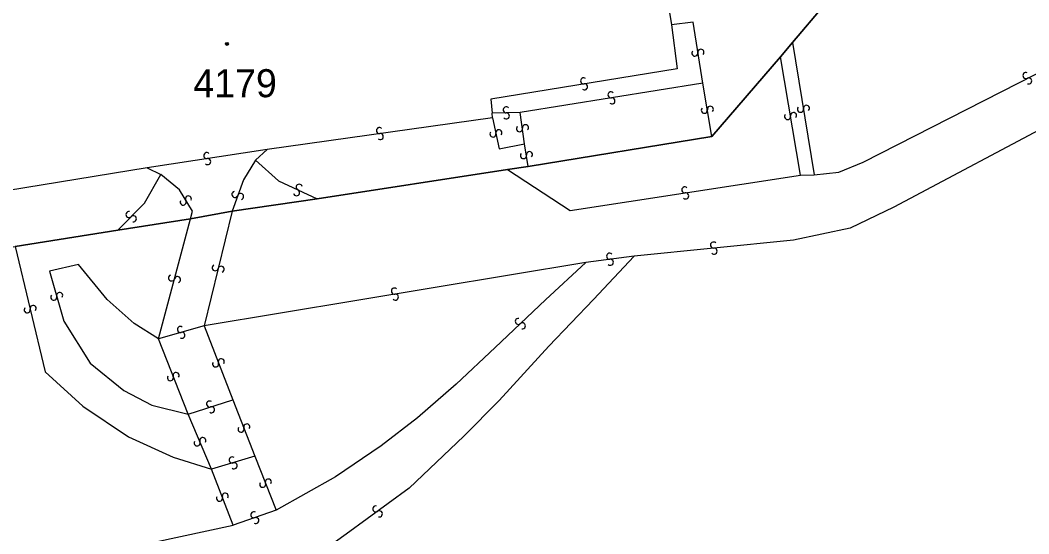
# Model space of a CAD drawing. Extents: x -598233 to -596890, y -1157848 to -1156431.
# Drawn here: x -598127.8 to -598066.6, y -1157310.3 to -1157279.1 of the extents above; entities that cross this region are included whole.
import ezdxf

# ---------------------------------------------------------------- set-up
doc = ezdxf.new("R2010")
doc.units = 0
for name, color, linetype in [('Level 1', 7, 'Continuous'), ('Level 13', 7, 'Continuous'), ('Level 3', 7, 'Continuous'), ('Level 4', 7, 'Continuous'), ('Level 5', 7, 'Continuous'), ('Level 60', 7, 'Continuous')]:
    doc.layers.add(name, color=color, linetype=linetype)

msp = doc.modelspace()

# ---------------------------------------------------------------- linework, layer by layer
at = {"layer": 'Level 1'}
for points in [[(-598081.24, -1157264.42), (-598079.05, -1157278.25), (-598080.95, -1157280.5)], [(-598080.95, -1157280.5), (-598081.68, -1157281.38)], [(-598081.68, -1157281.38), (-598085.85, -1157286.21)], [(-598085.85, -1157286.21), (-598096.97, -1157288.02)], [(-598096.97, -1157288.02), (-598098.22, -1157288.19)], [(-598098.22, -1157288.19), (-598109.76, -1157289.98)], [(-598109.76, -1157289.98), (-598114.91, -1157290.72)], [(-598114.91, -1157290.72), (-598117.43, -1157291.19)], [(-598117.43, -1157291.19), (-598121.84, -1157291.88)], [(-598121.84, -1157291.88), (-598128.05, -1157292.86)]]:
    msp.add_lwpolyline(points, dxfattribs=at)
at = {"layer": 'Level 13'}
for centre, start, end in [((-598086.873, -1157281.147), 136.17739, 8.27538), ((-598086.508, -1157281.093), 315.96293, 188.55293), ((-598066.812, -1157282.505), 64.41944, 296.51744), ((-598093.619, -1157282.828), 46.4228, 279.0128), ((-598093.562, -1157283.192), 226.63726, 98.73526), ((-598066.647, -1157282.834), 244.20499, 116.79499), ((-598091.959, -1157283.678), 46.35157, 278.94157), ((-598091.902, -1157284.042), 226.56603, 98.66402), ((-598085.938, -1157284.55), 316.76348, 189.35348), ((-598080.118, -1157284.492), 316.56873, 188.66673), ((-598098.304, -1157284.586), 38.51414, 271.10414), ((-598098.297, -1157284.954), 218.72859, 90.82659), ((-598086.302, -1157284.609), 136.97794, 9.07593), ((-598081.262, -1157284.989), 136.88695, 8.98495), ((-598080.898, -1157284.93), 316.6725, 189.2625), ((-598080.482, -1157284.549), 136.35427, 8.94427), ((-598097.503, -1157285.724), 135.50284, 7.60083), ((-598097.138, -1157285.675), 315.28838, 187.87838), ((-598105.985, -1157285.838), 45.11801, 277.70801), ((-598105.936, -1157286.203), 225.33247, 97.43047), ((-598099.11, -1157286.048), 139.16976, 11.75976), ((-598098.749, -1157285.973), 319.38421, 191.48221), ((-598116.447, -1157287.358), 45.85106, 278.44106), ((-598097.262, -1157287.357), 136.43062, 8.52862), ((-598096.898, -1157287.302), 316.21617, 188.80617), ((-598116.394, -1157287.723), 226.06551, 98.16351), ((-598110.851, -1157289.274), 12.39607, 244.49406), ((-598087.486, -1157289.437), 46.13433, 278.23233), ((-598117.562, -1157289.985), 338.44501, 211.03501), ((-598114.743, -1157289.707), 107.37014, 339.96014), ((-598114.397, -1157289.834), 287.58459, 159.68259), ((-598111.008, -1157289.607), 192.18161, 64.77161), ((-598087.433, -1157289.802), 225.91987, 98.50987), ((-598117.879, -1157290.174), 158.65946, 30.75746), ((-598121.16, -1157290.929), 82.72641, 314.8244), ((-598120.9, -1157291.19), 262.51195, 135.10195), ((-598085.748, -1157292.777), 42.88647, 275.47647), ((-598092.043, -1157293.457), 44.54788, 277.13788), ((-598085.713, -1157293.144), 223.10093, 95.19892), ((-598115.939, -1157294.156), 113.43237, 346.02237), ((-598115.581, -1157294.245), 293.64682, 165.74482), ((-598091.998, -1157293.823), 224.76234, 96.86034), ((-598118.578, -1157294.771), 112.35796, 344.45596), ((-598118.222, -1157294.868), 292.1435, 164.7335), ((-598105.079, -1157295.568), 46.61256, 279.20256), ((-598125.717, -1157295.93), 143.12856, 15.71856), ((-598125.362, -1157295.831), 323.34302, 195.44102), ((-598105.021, -1157295.932), 226.82702, 98.92502), ((-598127.329, -1157296.702), 140.48281, 13.07281), ((-598126.97, -1157296.619), 320.69726, 192.79526), ((-598097.576, -1157297.405), 80.42257, 313.01257), ((-598118.049, -1157297.893), 52.88488, 285.47488), ((-598097.325, -1157297.675), 260.63703, 132.73503), ((-598117.952, -1157298.248), 233.09934, 105.19734), ((-598115.912, -1157299.986), 148.53856, 21.12856), ((-598115.568, -1157299.854), 328.75302, 200.85102), ((-598118.652, -1157300.816), 148.97933, 21.07733), ((-598118.309, -1157300.683), 328.76488, 201.35488), ((-598116.275, -1157302.414), 55.36255, 287.46055), ((-598116.164, -1157302.765), 235.1481, 107.7381), ((-598114.372, -1157303.935), 148.20698, 20.79698), ((-598114.027, -1157303.805), 328.42144, 200.51943), ((-598116.69, -1157304.629), 330.04559, 202.63559), ((-598117.031, -1157304.77), 150.26005, 22.35805), ((-598114.902, -1157305.804), 53.93774, 286.52774), ((-598114.798, -1157306.157), 234.15219, 106.25019), ((-598112.718, -1157307.143), 329.11351, 201.21151), ((-598113.061, -1157307.277), 148.89906, 21.48906), ((-598115.673, -1157308.125), 148.55777, 20.65576), ((-598115.328, -1157307.994), 328.34331, 200.93331), ((-598106.208, -1157308.771), 73.2301, 305.8201), ((-598113.6, -1157309.126), 56.37985, 288.96985), ((-598113.481, -1157309.475), 236.5943, 108.6923), ((-598105.993, -1157309.07), 253.44456, 125.54255)]:
    msp.add_arc(centre, 0.184, start, end, dxfattribs=at)
at = {"layer": 'Level 3'}
for points in [[(-598089.68, -1157270.85), (-598088.29, -1157279.44)], [(-598079.65, -1157288.53), (-598078.15, -1157288.37), (-598076.68, -1157287.75), (-598056.78, -1157277.59), (-598053.39, -1157275.96), (-598048.86, -1157274.47), (-598044.74, -1157273.32), (-598040.31, -1157272.53), (-598036.28, -1157271.97), (-598033.43, -1157271.86)], [(-598033.92, -1157278.81), (-598036.42, -1157275.07), (-598039.92, -1157275.33), (-598043.87, -1157276.13), (-598047.78, -1157276.98), (-598052.96, -1157278.92), (-598054.58, -1157279.74), (-598074.82, -1157290.49), (-598077.47, -1157291.76), (-598080.89, -1157292.48), (-598090.56, -1157293.45)], [(-598088.29, -1157279.44), (-598087.95, -1157282.09), (-598099.23, -1157283.93), (-598099.15, -1157284.79)], [(-598086.4, -1157282.96), (-598086.97, -1157279.28), (-598088.29, -1157279.44)], [(-598080.95, -1157280.5), (-598079.65, -1157288.53)], [(-598080.48, -1157288.54), (-598081.68, -1157281.38)], [(-598086.4, -1157282.96), (-598097.46, -1157284.75)], [(-598085.85, -1157286.21), (-598086.4, -1157282.96)], [(-598097.46, -1157284.75), (-598099.15, -1157284.79)], [(-598099.13, -1157285.07), (-598099.15, -1157284.79)], [(-598097.19, -1157286.64), (-598097.46, -1157284.75)], [(-598099.13, -1157285.07), (-598112.79, -1157286.98)], [(-598099.13, -1157285.07), (-598098.73, -1157286.95), (-598097.19, -1157286.64)], [(-598096.97, -1157288.02), (-598097.19, -1157286.64)], [(-598112.79, -1157286.98), (-598120.05, -1157288.09)], [(-598113.49, -1157287.63), (-598112.79, -1157286.98)], [(-598113.49, -1157287.63), (-598114.23, -1157288.83), (-598114.91, -1157290.72)], [(-598113.49, -1157287.63), (-598112.1, -1157288.89), (-598109.76, -1157289.98)], [(-598120.05, -1157288.09), (-598140.22, -1157291.39)], [(-598121.84, -1157291.88), (-598120.23, -1157290.25), (-598119.24, -1157288.5)], [(-598120.05, -1157288.09), (-598119.24, -1157288.5)], [(-598117.43, -1157291.19), (-598117.32, -1157290.73), (-598118.11, -1157289.43), (-598119.24, -1157288.5)], [(-598098.22, -1157288.19), (-598094.43, -1157290.69), (-598080.48, -1157288.54)], [(-598080.48, -1157288.54), (-598079.65, -1157288.53)], [(-598114.91, -1157290.72), (-598116.61, -1157297.68)], [(-598119.38, -1157298.46), (-598117.43, -1157291.19)], [(-598128.05, -1157292.86), (-598126.25, -1157300.46), (-598123.95, -1157302.55), (-598121.19, -1157304.41), (-598118.49, -1157305.64), (-598116.16, -1157306.37)], [(-598090.56, -1157293.45), (-598093.01, -1157296.07), (-598095.73, -1157298.91), (-598098.73, -1157302.19), (-598100.88, -1157304.37), (-598104.18, -1157307.52), (-598108.01, -1157310.31), (-598111.01, -1157312.46), (-598111.51, -1157312.68)], [(-598090.56, -1157293.45), (-598093.49, -1157293.83)], [(-598119.38, -1157298.46), (-598120.84, -1157297.54), (-598122.48, -1157296.08), (-598124.23, -1157293.96), (-598125.98, -1157294.36), (-598125.11, -1157297.4), (-598123.51, -1157299.94), (-598121.48, -1157301.59), (-598119.77, -1157302.48), (-598117.57, -1157303.03)], [(-598093.49, -1157293.83), (-598116.61, -1157297.68)], [(-598093.49, -1157293.83), (-598095.92, -1157296.1), (-598098.98, -1157298.98), (-598101.33, -1157301.2), (-598103.69, -1157303.25), (-598105.89, -1157304.94), (-598108.65, -1157306.82), (-598112.24, -1157308.84)], [(-598116.61, -1157297.68), (-598119.38, -1157298.46)], [(-598116.61, -1157297.68), (-598114.86, -1157302.15)], [(-598117.57, -1157303.03), (-598119.38, -1157298.46)], [(-598117.57, -1157303.03), (-598114.86, -1157302.15)], [(-598114.86, -1157302.15), (-598113.54, -1157305.58)], [(-598116.16, -1157306.37), (-598117.57, -1157303.03)], [(-598113.54, -1157305.58), (-598116.16, -1157306.37)], [(-598113.54, -1157305.58), (-598112.24, -1157308.84)], [(-598114.85, -1157309.75), (-598116.16, -1157306.37)], [(-598112.24, -1157308.84), (-598114.85, -1157309.75)], [(-598139.27, -1157323.56), (-598136.4, -1157324.5), (-598135.94, -1157320.26), (-598134.75, -1157317.68), (-598133.04, -1157315.41), (-598130.93, -1157313.78), (-598128.57, -1157312.66), (-598126.01, -1157312.16), (-598114.85, -1157309.75)]]:
    msp.add_lwpolyline(points, dxfattribs=at)
at = {"layer": 'Level 5'}
for radius in [0.09, 0.0521]:
    msp.add_circle((-598115.23, -1157280.59), radius, dxfattribs=at)
at = {"layer": 'Level 60'}
for points in [[(-598139.27, -1157323.56), (-598130.59, -1157299.34), (-598137.11, -1157297.05), (-598136.87, -1157296.58), (-598137.43, -1157296.38), (-598136.64, -1157294.27), (-598128.05, -1157292.86), (-598121.84, -1157291.88), (-598117.43, -1157291.19), (-598114.91, -1157290.72), (-598109.76, -1157289.98), (-598098.22, -1157288.19), (-598096.97, -1157288.02), (-598085.85, -1157286.21), (-598081.68, -1157281.38), (-598080.95, -1157280.5), (-598079.05, -1157278.25), (-598081.24, -1157264.42), (-598081.31, -1157264.11), (-598066.55, -1157261.85), (-598059.41, -1157256.94), (-598058.57, -1157256.91), (-598041.35, -1157257.8), (-598024.96, -1157254.01)], [(-598143.34, -1157273.47), (-598090.52, -1157265.46), (-598081.31, -1157264.11), (-598081.24, -1157264.42), (-598079.05, -1157278.25), (-598080.95, -1157280.5), (-598081.68, -1157281.38), (-598085.85, -1157286.21), (-598096.97, -1157288.02), (-598098.22, -1157288.19), (-598109.76, -1157289.98), (-598114.91, -1157290.72), (-598117.43, -1157291.19), (-598121.84, -1157291.88), (-598128.05, -1157292.86)]]:
    msp.add_lwpolyline(points, dxfattribs=at)

# ---------------------------------------------------------------- texts
at = {"layer": 'Level 4'}
msp.add_text('4179', height=1.7, dxfattribs=at).set_placement((-598117.26, -1157283.82))

doc.saveas('drawing.dxf')
